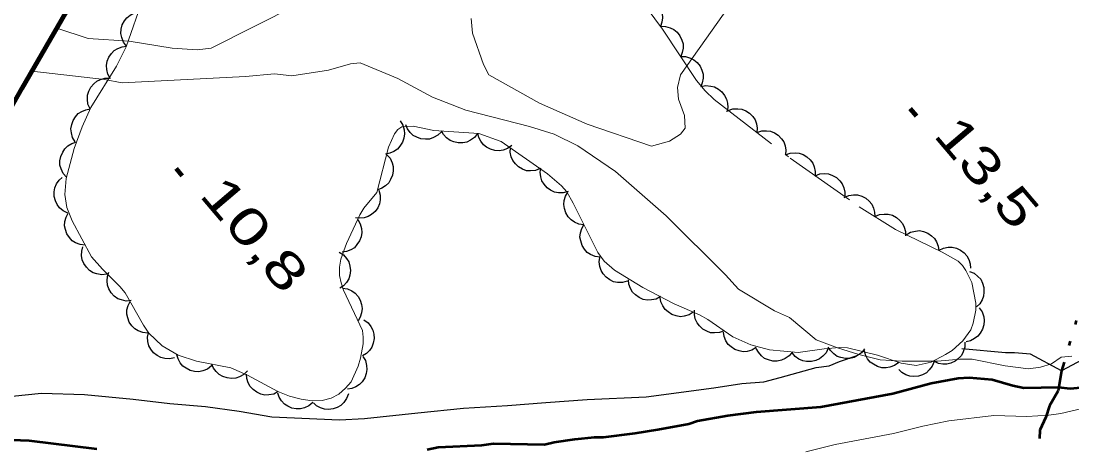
# Model space of a CAD drawing. Extents: x 386081 to 389416, y 5130568 to 5134082.
# Drawn here: x 388302.6 to 388389.6, y 5132777.8 to 5132813.1 of the extents above; entities that cross this region are included whole.
import ezdxf

# ---------------------------------------------------------------- set-up
doc = ezdxf.new("R2010")
doc.units = 0
doc.header["$LTSCALE"] = 1.2
doc.linetypes.add('DASH_DOUBLE_DOT', pattern=[9.2, 5, -1.2, 0.3, -1.2, 0.3, -1.2])
doc.linetypes.add('DOT_DASHED', pattern=[7.7, 5, -1.2, 0.3, -1.2])
for name, color, linetype, lineweight in [('1', 7, 'Continuous', 53), ('2', 7, 'Continuous', 13), ('26', 7, 'Continuous', 35), ('3', 7, 'Continuous', 140), ('4', 7, 'DASH_DOUBLE_DOT', 53), ('41', 7, 'DOT_DASHED', 25), ('44', 7, 'Continuous', 25)]:
    doc.layers.add(name, color=color, linetype=linetype, lineweight=lineweight)

msp = doc.modelspace()

# ---------------------------------------------------------------- linework, layer by layer
at = {"layer": '1'}
for points in [[(388336.2, 5132777.68), (388337.12, 5132777.87), (388340.72, 5132778.05), (388341.69, 5132778.17), (388345.91, 5132778.1), (388346.7, 5132778.29), (388348.41, 5132778.53), (388350.05, 5132778.71), (388350.79, 5132778.71), (388353.41, 5132779.02), (388355.3, 5132779.32), (388357.86, 5132779.81), (388358.59, 5132780.05), (388361.09, 5132780.48), (388363.47, 5132780.79), (388368.78, 5132781.21), (388374.75, 5132782.31), (388377.92, 5132783.16), (388380.17, 5132783.59), (388381.08, 5132783.65), (388382.97, 5132783.46), (388384.68, 5132782.97), (388385.59, 5132782.79), (388388.46, 5132782.85), (388389.43, 5132782.72), (388391.2, 5132782.9)], [(388298.21, 5132778.61), (388303.23, 5132778.41), (388308.85, 5132777.73)]]:
    msp.add_lwpolyline(points, dxfattribs=at)
at = {"layer": '2'}
for points in [[(388362.29, 5132815.9), (388357.16, 5132808.69), (388356.92, 5132807.63), (388357.01, 5132806.67), (388357.5, 5132805.32), (388357.55, 5132804.28), (388357.16, 5132803.78), (388356.26, 5132803.2), (388354.77, 5132802.78), (388349.45, 5132804.59), (388345.51, 5132806.34), (388341.3, 5132808.67), (388340.86, 5132809.55), (388339.94, 5132812.13), (388339.84, 5132813.34)], [(388325.44, 5132814.48), (388318.32, 5132810.88), (388317.14, 5132810.74), (388315.08, 5132810.88), (388311.53, 5132811.46), (388308.13, 5132811.68), (388305.52, 5132812.54)], [(388389.59, 5132785.39), (388388.68, 5132785.33), (388387.89, 5132784.78), (388386.98, 5132784.48), (388386, 5132784.36), (388384.06, 5132784.6), (388381.32, 5132785.16), (388380.34, 5132785.16), (388378.46, 5132784.98), (388375.54, 5132784.98), (388373.71, 5132785.1), (388371.95, 5132785.53), (388370.18, 5132786.09), (388368.41, 5132786.76), (388366.19, 5132788.6), (388364.95, 5132789.16), (388361.98, 5132790.94), (388360.89, 5132792.13), (388355.99, 5132797.01), (388351.78, 5132800.67), (388348.67, 5132802.82), (388346.72, 5132803.76), (388344.66, 5132804.42), (388339.39, 5132805.76), (388336.64, 5132806.84), (388333.78, 5132808.37), (388330.66, 5132809.67), (388329.85, 5132809.58), (388328.02, 5132809.07), (388324.99, 5132808.61), (388323.55, 5132808.76), (388321.16, 5132808.55), (388310.93, 5132808.01), (388309.48, 5132808.3), (388303.47, 5132809)], [(388367.55, 5132777.48), (388369.99, 5132778.09), (388374.81, 5132779.01), (388377.25, 5132779.62), (388379.39, 5132780.05), (388383.11, 5132780.48), (388385.85, 5132780.41), (388387.68, 5132780.53), (388388.66, 5132780.66), (388390.43, 5132781.08)]]:
    msp.add_lwpolyline(points, dxfattribs=at)
at = {"layer": '26', "lineweight": 140}
msp.add_lwpolyline([(388183.28, 5132597.63), (388210.51, 5132645.34), (388275.49, 5132759.63), (388302.66, 5132807.59), (388312.25, 5132824.15)], dxfattribs=at)
at = {"layer": '3'}
for p, q in [((388376.2, 5132805.89), (388376.71, 5132805.28)), ((388315.41, 5132800.93), (388315.92, 5132800.32))]:
    msp.add_line(p, q, dxfattribs=at)
at = {"layer": '4'}
msp.add_lwpolyline([(388403.17, 5132836.13), (388398.26, 5132817.55), (388392.02, 5132795.51), (388388.73, 5132784.19), (388388.45, 5132782.53), (388387.73, 5132781.3), (388387.43, 5132780.36), (388386.93, 5132779.28), (388386.89, 5132778.59)], dxfattribs=at)
at = {"layer": '41'}
for points in [[(388421.57, 5132814.22), (388418.52, 5132811.62), (388414.05, 5132807.36), (388410.9, 5132803.95), (388402.03, 5132795.2), (388399.24, 5132792.39), (388396.94, 5132790.07), (388394.76, 5132788.12), (388392.94, 5132786.78), (388391.32, 5132785.58), (388388.73, 5132784.19), (388386.16, 5132785.57), (388384.82, 5132785.69), (388384.09, 5132785.69), (388380.48, 5132786.01)], [(388300.72, 5132781.98), (388304.27, 5132782.35), (388307.81, 5132782.22), (388311.84, 5132781.85), (388314.9, 5132781.48), (388317.83, 5132781.23), (388320.64, 5132780.86), (388323.33, 5132780.37), (388328.95, 5132780.12), (388331.02, 5132780.24), (388335.42, 5132780.72), (388339.2, 5132781.09), (388342.86, 5132781.33), (388346.03, 5132781.57), (388349.45, 5132781.81), (388354.33, 5132782.05), (388359.93, 5132782.78), (388362.25, 5132783.15), (388364.08, 5132783.27), (388365.42, 5132783.64), (388368.4, 5132784.47), (388369.49, 5132784.6), (388370.34, 5132784.96), (388371.81, 5132785.45)]]:
    msp.add_lwpolyline(points, dxfattribs=at)
at = {"layer": '44', "linetype": 'DOT_DASHED', "lineweight": 13}
for points in [[(388325.76, 5132781.83), (388324.8, 5132782.09), (388323.84, 5132782.48), (388321.33, 5132783.84), (388319.95, 5132784.45), (388317.1, 5132784.99), (388315.58, 5132785.49), (388314.24, 5132786.25), (388313.15, 5132787.3), (388312.7, 5132787.96), (388311.19, 5132790.63), (388310.76, 5132791.17), (388309.32, 5132792.59), (388308.4, 5132793.63), (388306.79, 5132796.61), (388306.37, 5132797.7), (388306.2, 5132798.79), (388306.3, 5132800.11), (388306.96, 5132802.59), (388307.62, 5132804.37), (388308.35, 5132805.98), (388310.48, 5132809.4), (388311.27, 5132811.01), (388313.16, 5132816.41)], [(388353.43, 5132815.51), (388355.69, 5132812.45), (388358.51, 5132808.21), (388359.21, 5132807.37), (388359.95, 5132806.65), (388366.25, 5132801.79), (388371.97, 5132797.76), (388374.97, 5132795.88), (388378.85, 5132794.01), (388380.17, 5132793.26), (388380.51, 5132792.91), (388380.81, 5132792.49), (388381.29, 5132791.5), (388381.63, 5132789.8), (388381.63, 5132789.22), (388381.42, 5132788.13), (388381.21, 5132787.59), (388380.56, 5132786.68), (388379.66, 5132785.88), (388379.11, 5132785.53), (388377.93, 5132784.91), (388376.69, 5132784.63), (388375.44, 5132784.82), (388373.49, 5132785.49), (388370.99, 5132786.09), (388370.35, 5132786.12), (388369.07, 5132786.01), (388366.91, 5132785.71), (388364.54, 5132785.93), (388362.99, 5132786.33), (388361.52, 5132787.01), (388359.45, 5132788.43), (388358.74, 5132788.82), (388356.65, 5132789.74), (388354.06, 5132791.09), (388351.71, 5132792.51), (388350.84, 5132793.26), (388350.33, 5132793.97), (388348.29, 5132798.05), (388347.76, 5132798.99), (388347.32, 5132799.5), (388346.15, 5132800.5), (388342.32, 5132803.16), (388340.47, 5132803.83), (388336.76, 5132804.09), (388335.05, 5132804.43), (388334.11, 5132804.38), (388333.77, 5132804.15), (388333.48, 5132803.8), (388333, 5132802.7), (388332.04, 5132798.95), (388330.94, 5132797.65), (388330.63, 5132797.11), (388329.51, 5132794.73), (388329.04, 5132793.43), (388328.94, 5132792.76), (388328.95, 5132792.09), (388329.07, 5132791.46), (388329.27, 5132790.86), (388330.85, 5132787.53), (388330.91, 5132786.98), (388330.89, 5132786.43), (388330.68, 5132785.23), (388330.49, 5132784.58), (388329.89, 5132783.29), (388329.43, 5132782.74), (388328.88, 5132782.26), (388328.25, 5132781.92), (388327.51, 5132781.73), (388326.68, 5132781.7), (388325.76, 5132781.83)]]:
    msp.add_lwpolyline(points, dxfattribs=at)
at = {"layer": '44'}
for points in [[(388353.73, 5132815.1), (388354.15, 5132815.12), (388354.54, 5132815.02), (388354.85, 5132814.89), (388355.12, 5132814.67), (388355.37, 5132814.4), (388355.54, 5132814.05), (388355.66, 5132813.75), (388355.67, 5132813.4), (388355.63, 5132813.03), (388355.51, 5132812.69)], [(388311.29, 5132811.06), (388311.04, 5132811.39), (388310.9, 5132811.78), (388310.83, 5132812.1), (388310.86, 5132812.45), (388310.95, 5132812.81), (388311.14, 5132813.14), (388311.32, 5132813.41), (388311.6, 5132813.62), (388311.93, 5132813.8), (388312.28, 5132813.89)], [(388355.53, 5132812.7), (388355.94, 5132812.69), (388356.33, 5132812.57), (388356.63, 5132812.43), (388356.89, 5132812.2), (388357.12, 5132811.91), (388357.28, 5132811.56), (388357.38, 5132811.25), (388357.38, 5132810.9), (388357.32, 5132810.53), (388357.19, 5132810.2)], [(388309.97, 5132808.36), (388309.76, 5132808.73), (388309.67, 5132809.12), (388309.64, 5132809.45), (388309.71, 5132809.8), (388309.85, 5132810.14), (388310.07, 5132810.45), (388310.29, 5132810.69), (388310.59, 5132810.87), (388310.94, 5132811.01), (388311.29, 5132811.06)], [(388357.19, 5132810.2), (388357.6, 5132810.2), (388357.99, 5132810.07), (388358.29, 5132809.93), (388358.56, 5132809.7), (388358.79, 5132809.41), (388358.94, 5132809.06), (388359.04, 5132808.75), (388359.04, 5132808.4), (388358.98, 5132808.03), (388358.85, 5132807.7)], [(388308.28, 5132805.87), (388308.11, 5132806.25), (388308.06, 5132806.66), (388308.07, 5132806.99), (388308.17, 5132807.32), (388308.34, 5132807.65), (388308.59, 5132807.94), (388308.83, 5132808.16), (388309.15, 5132808.31), (388309.51, 5132808.41), (388309.87, 5132808.42)], [(388358.86, 5132807.71), (388359.27, 5132807.79), (388359.68, 5132807.75), (388360, 5132807.68), (388360.31, 5132807.51), (388360.59, 5132807.27), (388360.82, 5132806.96), (388360.98, 5132806.68), (388361.06, 5132806.34), (388361.08, 5132805.97), (388361.01, 5132805.61)], [(388307.06, 5132803.13), (388306.84, 5132803.49), (388306.74, 5132803.88), (388306.7, 5132804.21), (388306.76, 5132804.56), (388306.88, 5132804.91), (388307.09, 5132805.22), (388307.3, 5132805.47), (388307.6, 5132805.66), (388307.94, 5132805.8), (388308.3, 5132805.86)], [(388361.13, 5132805.74), (388361.52, 5132805.87), (388361.93, 5132805.88), (388362.26, 5132805.85), (388362.58, 5132805.71), (388362.89, 5132805.51), (388363.15, 5132805.23), (388363.35, 5132804.97), (388363.46, 5132804.64), (388363.52, 5132804.27), (388363.5, 5132803.91)], [(388333.95, 5132804.87), (388334.17, 5132804.52), (388334.28, 5132804.13), (388334.32, 5132803.8), (388334.27, 5132803.45), (388334.15, 5132803.1), (388333.94, 5132802.78), (388333.74, 5132802.53), (388333.44, 5132802.34), (388333.1, 5132802.19), (388332.75, 5132802.12)], [(388337.37, 5132803.97), (388337.07, 5132803.68), (388336.71, 5132803.49), (388336.4, 5132803.37), (388336.05, 5132803.35), (388335.68, 5132803.39), (388335.33, 5132803.53), (388335.03, 5132803.67), (388334.78, 5132803.92), (388334.57, 5132804.22), (388334.43, 5132804.55)], [(388340.37, 5132803.84), (388340.11, 5132803.51), (388339.78, 5132803.27), (388339.49, 5132803.12), (388339.14, 5132803.06), (388338.77, 5132803.05), (388338.4, 5132803.14), (388338.09, 5132803.25), (388337.81, 5132803.46), (388337.56, 5132803.74), (388337.38, 5132804.05)], [(388343.2, 5132802.84), (388342.86, 5132802.6), (388342.48, 5132802.46), (388342.15, 5132802.4), (388341.8, 5132802.43), (388341.44, 5132802.52), (388341.11, 5132802.71), (388340.85, 5132802.9), (388340.64, 5132803.19), (388340.47, 5132803.51), (388340.38, 5132803.86)], [(388363.5, 5132803.91), (388363.9, 5132804.04), (388364.3, 5132804.05), (388364.63, 5132804.01), (388364.96, 5132803.88), (388365.27, 5132803.68), (388365.53, 5132803.4), (388365.72, 5132803.14), (388365.84, 5132802.8), (388365.9, 5132802.44), (388365.88, 5132802.08)], [(388306.33, 5132800.21), (388306.05, 5132800.53), (388305.89, 5132800.9), (388305.79, 5132801.22), (388305.79, 5132801.57), (388305.86, 5132801.93), (388306.02, 5132802.28), (388306.18, 5132802.56), (388306.45, 5132802.8), (388306.76, 5132802.99), (388307.1, 5132803.11)], [(388345.55, 5132800.92), (388345.16, 5132800.77), (388344.76, 5132800.74), (388344.43, 5132800.75), (388344.1, 5132800.88), (388343.77, 5132801.06), (388343.5, 5132801.33), (388343.29, 5132801.58), (388343.16, 5132801.91), (388343.08, 5132802.27), (388343.09, 5132802.63)], [(388332.84, 5132802.09), (388333.12, 5132801.78), (388333.29, 5132801.41), (388333.39, 5132801.09), (388333.39, 5132800.74), (388333.33, 5132800.38), (388333.17, 5132800.03), (388333.01, 5132799.74), (388332.75, 5132799.51), (388332.44, 5132799.31), (388332.1, 5132799.18)], [(388365.86, 5132802.06), (388366.26, 5132802.21), (388366.66, 5132802.24), (388366.99, 5132802.21), (388367.32, 5132802.09), (388367.64, 5132801.91), (388367.91, 5132801.64), (388368.12, 5132801.38), (388368.25, 5132801.06), (388368.32, 5132800.69), (388368.32, 5132800.33)], [(388347.88, 5132799.02), (388347.47, 5132798.91), (388347.07, 5132798.92), (388346.74, 5132798.98), (388346.42, 5132799.13), (388346.12, 5132799.34), (388345.88, 5132799.64), (388345.7, 5132799.91), (388345.6, 5132800.25), (388345.56, 5132800.62), (388345.6, 5132800.97)], [(388306.44, 5132797.24), (388306.06, 5132797.42), (388305.76, 5132797.69), (388305.55, 5132797.94), (388305.41, 5132798.26), (388305.32, 5132798.62), (388305.32, 5132799.01), (388305.36, 5132799.33), (388305.51, 5132799.65), (388305.72, 5132799.96), (388305.98, 5132800.2)], [(388368.32, 5132800.33), (388368.71, 5132800.48), (388369.11, 5132800.51), (388369.44, 5132800.49), (388369.77, 5132800.36), (388370.09, 5132800.18), (388370.36, 5132799.91), (388370.57, 5132799.66), (388370.7, 5132799.33), (388370.78, 5132798.97), (388370.77, 5132798.61)], [(388332.2, 5132799.13), (388332.31, 5132798.73), (388332.3, 5132798.33), (388332.25, 5132798), (388332.1, 5132797.68), (388331.89, 5132797.38), (388331.59, 5132797.13), (388331.32, 5132796.95), (388330.98, 5132796.85), (388330.62, 5132796.81), (388330.26, 5132796.84)], [(388349.17, 5132796.28), (388348.76, 5132796.33), (388348.39, 5132796.5), (388348.11, 5132796.68), (388347.88, 5132796.94), (388347.68, 5132797.26), (388347.57, 5132797.62), (388347.51, 5132797.94), (388347.55, 5132798.29), (388347.66, 5132798.65), (388347.83, 5132798.96)], [(388370.73, 5132798.54), (388371.11, 5132798.71), (388371.51, 5132798.76), (388371.84, 5132798.75), (388372.18, 5132798.65), (388372.51, 5132798.48), (388372.79, 5132798.23), (388373.01, 5132797.98), (388373.16, 5132797.66), (388373.25, 5132797.31), (388373.27, 5132796.95)], [(388307.88, 5132794.59), (388307.47, 5132794.63), (388307.09, 5132794.79), (388306.81, 5132794.95), (388306.57, 5132795.21), (388306.36, 5132795.52), (388306.24, 5132795.88), (388306.17, 5132796.2), (388306.2, 5132796.55), (388306.29, 5132796.91), (388306.46, 5132797.23)], [(388330.45, 5132796.72), (388330.66, 5132796.36), (388330.76, 5132795.96), (388330.79, 5132795.64), (388330.73, 5132795.29), (388330.6, 5132794.94), (388330.38, 5132794.63), (388330.17, 5132794.38), (388329.87, 5132794.2), (388329.52, 5132794.06), (388329.17, 5132794)], [(388373.27, 5132796.95), (388373.65, 5132797.12), (388374.05, 5132797.16), (388374.38, 5132797.16), (388374.72, 5132797.06), (388375.05, 5132796.89), (388375.33, 5132796.63), (388375.55, 5132796.39), (388375.7, 5132796.07), (388375.8, 5132795.71), (388375.81, 5132795.35)], [(388350.52, 5132793.6), (388350.1, 5132793.65), (388349.73, 5132793.82), (388349.45, 5132793.99), (388349.22, 5132794.26), (388349.03, 5132794.57), (388348.91, 5132794.94), (388348.85, 5132795.26), (388348.89, 5132795.61), (388349, 5132795.97), (388349.17, 5132796.28)], [(388375.86, 5132795.45), (388376.22, 5132795.66), (388376.62, 5132795.75), (388376.95, 5132795.79), (388377.29, 5132795.72), (388377.64, 5132795.59), (388377.95, 5132795.37), (388378.2, 5132795.15), (388378.38, 5132794.85), (388378.51, 5132794.5), (388378.57, 5132794.15)], [(388309.67, 5132792.2), (388309.25, 5132792.14), (388308.85, 5132792.21), (388308.54, 5132792.31), (388308.24, 5132792.5), (388307.98, 5132792.76), (388307.77, 5132793.08), (388307.63, 5132793.38), (388307.58, 5132793.73), (388307.59, 5132794.1), (388307.68, 5132794.45)], [(388328.92, 5132794.02), (388329.27, 5132793.79), (388329.53, 5132793.48), (388329.71, 5132793.2), (388329.8, 5132792.86), (388329.84, 5132792.49), (388329.78, 5132792.11), (388329.7, 5132791.8), (388329.51, 5132791.5), (388329.26, 5132791.22), (388328.97, 5132791.02)], [(388378.58, 5132794.17), (388378.95, 5132794.35), (388379.35, 5132794.42), (388379.68, 5132794.43), (388380.02, 5132794.34), (388380.36, 5132794.18), (388380.65, 5132793.94), (388380.88, 5132793.71), (388381.04, 5132793.4), (388381.16, 5132793.04), (388381.18, 5132792.68)], [(388352.77, 5132791.6), (388352.36, 5132791.49), (388351.96, 5132791.5), (388351.63, 5132791.56), (388351.31, 5132791.71), (388351.01, 5132791.93), (388350.77, 5132792.22), (388350.59, 5132792.49), (388350.49, 5132792.83), (388350.45, 5132793.2), (388350.49, 5132793.56)], [(388311.69, 5132790), (388311.28, 5132789.96), (388310.88, 5132790.05), (388310.57, 5132790.16), (388310.29, 5132790.37), (388310.03, 5132790.64), (388309.85, 5132790.98), (388309.72, 5132791.28), (388309.69, 5132791.63), (388309.72, 5132792), (388309.83, 5132792.34)], [(388381.11, 5132792.42), (388381.49, 5132792.26), (388381.8, 5132792), (388382.03, 5132791.76), (388382.18, 5132791.44), (388382.29, 5132791.09), (388382.3, 5132790.7), (388382.27, 5132790.38), (388382.14, 5132790.05), (388381.95, 5132789.73), (388381.69, 5132789.48)], [(388355.52, 5132790.33), (388355.15, 5132790.13), (388354.76, 5132790.05), (388354.43, 5132790.03), (388354.08, 5132790.1), (388353.74, 5132790.25), (388353.44, 5132790.48), (388353.2, 5132790.7), (388353.03, 5132791.01), (388352.9, 5132791.36), (388352.86, 5132791.71)], [(388329.18, 5132791.04), (388329.6, 5132790.98), (388329.96, 5132790.8), (388330.24, 5132790.62), (388330.47, 5132790.35), (388330.65, 5132790.03), (388330.76, 5132789.67), (388330.81, 5132789.34), (388330.76, 5132789), (388330.65, 5132788.64), (388330.47, 5132788.33)], [(388313.07, 5132787.31), (388312.65, 5132787.35), (388312.27, 5132787.5), (388311.98, 5132787.66), (388311.74, 5132787.91), (388311.53, 5132788.21), (388311.4, 5132788.57), (388311.32, 5132788.89), (388311.34, 5132789.24), (388311.43, 5132789.6), (388311.59, 5132789.92)], [(388358.23, 5132789.04), (388357.88, 5132788.82), (388357.49, 5132788.71), (388357.16, 5132788.67), (388356.81, 5132788.73), (388356.46, 5132788.84), (388356.14, 5132789.06), (388355.89, 5132789.26), (388355.7, 5132789.56), (388355.55, 5132789.9), (388355.49, 5132790.25)], [(388360.8, 5132787.51), (388360.41, 5132787.35), (388360, 5132787.32), (388359.67, 5132787.34), (388359.34, 5132787.46), (388359.02, 5132787.64), (388358.75, 5132787.9), (388358.54, 5132788.15), (388358.4, 5132788.48), (388358.32, 5132788.84), (388358.32, 5132789.2)], [(388381.91, 5132789.4), (388382.15, 5132789.06), (388382.28, 5132788.67), (388382.33, 5132788.34), (388382.29, 5132787.99), (388382.19, 5132787.64), (388381.99, 5132787.31), (388381.8, 5132787.05), (388381.51, 5132786.85), (388381.18, 5132786.68), (388380.83, 5132786.6)], [(388330.96, 5132788.42), (388331.3, 5132788.17), (388331.54, 5132787.85), (388331.71, 5132787.56), (388331.78, 5132787.22), (388331.8, 5132786.85), (388331.72, 5132786.47), (388331.62, 5132786.16), (388331.42, 5132785.87), (388331.16, 5132785.61), (388330.85, 5132785.42)], [(388315.27, 5132785.26), (388314.86, 5132785.17), (388314.46, 5132785.21), (388314.13, 5132785.28), (388313.83, 5132785.45), (388313.54, 5132785.68), (388313.31, 5132785.99), (388313.15, 5132786.27), (388313.07, 5132786.61), (388313.05, 5132786.98), (388313.11, 5132787.34)], [(388363.45, 5132786.12), (388363.09, 5132785.9), (388362.7, 5132785.8), (388362.37, 5132785.77), (388362.02, 5132785.83), (388361.67, 5132785.95), (388361.36, 5132786.17), (388361.11, 5132786.38), (388360.92, 5132786.68), (388360.78, 5132787.02), (388360.73, 5132787.38)], [(388366.44, 5132785.75), (388366.17, 5132785.43), (388365.83, 5132785.21), (388365.54, 5132785.06), (388365.19, 5132785), (388364.82, 5132785), (388364.45, 5132785.1), (388364.14, 5132785.22), (388363.87, 5132785.44), (388363.62, 5132785.72), (388363.45, 5132786.03)], [(388369.41, 5132786.06), (388369.23, 5132785.68), (388368.95, 5132785.39), (388368.69, 5132785.18), (388368.37, 5132785.04), (388368.01, 5132784.96), (388367.62, 5132784.97), (388367.3, 5132785.01), (388366.98, 5132785.16), (388366.68, 5132785.38), (388366.44, 5132785.64)], [(388372.41, 5132786.02), (388372.16, 5132785.69), (388371.83, 5132785.45), (388371.54, 5132785.29), (388371.19, 5132785.22), (388370.83, 5132785.2), (388370.45, 5132785.28), (388370.14, 5132785.38), (388369.86, 5132785.59), (388369.6, 5132785.86), (388369.41, 5132786.16)], [(388380.73, 5132786.56), (388380.71, 5132786.14), (388380.59, 5132785.76), (388380.44, 5132785.46), (388380.2, 5132785.2), (388379.91, 5132784.98), (388379.55, 5132784.83), (388379.24, 5132784.73), (388378.89, 5132784.74), (388378.53, 5132784.8), (388378.2, 5132784.95)], [(388318.33, 5132784.59), (388318, 5132784.33), (388317.61, 5132784.19), (388317.29, 5132784.11), (388316.94, 5132784.13), (388316.58, 5132784.22), (388316.24, 5132784.4), (388315.97, 5132784.58), (388315.75, 5132784.85), (388315.57, 5132785.18), (388315.48, 5132785.52)], [(388330.86, 5132785.38), (388331.08, 5132785.03), (388331.18, 5132784.63), (388331.21, 5132784.3), (388331.15, 5132783.96), (388331.03, 5132783.61), (388330.81, 5132783.29), (388330.6, 5132783.05), (388330.3, 5132782.86), (388329.95, 5132782.72), (388329.6, 5132782.66)], [(388375.24, 5132784.89), (388374.9, 5132784.64), (388374.52, 5132784.5), (388374.2, 5132784.43), (388373.85, 5132784.45), (388373.49, 5132784.54), (388373.15, 5132784.73), (388372.88, 5132784.91), (388372.67, 5132785.19), (388372.49, 5132785.52), (388372.4, 5132785.86)], [(388321.32, 5132784.19), (388321.02, 5132783.89), (388320.66, 5132783.7), (388320.35, 5132783.59), (388320, 5132783.56), (388319.64, 5132783.6), (388319.28, 5132783.73), (388318.98, 5132783.88), (388318.73, 5132784.12), (388318.51, 5132784.42), (388318.37, 5132784.75)], [(388378.17, 5132784.96), (388378.02, 5132784.58), (388377.77, 5132784.26), (388377.53, 5132784.03), (388377.22, 5132783.86), (388376.87, 5132783.75), (388376.49, 5132783.73), (388376.16, 5132783.75), (388375.83, 5132783.87), (388375.51, 5132784.06), (388375.25, 5132784.3)], [(388323.86, 5132782.47), (388323.49, 5132782.27), (388323.09, 5132782.2), (388322.76, 5132782.18), (388322.42, 5132782.27), (388322.08, 5132782.41), (388321.78, 5132782.65), (388321.55, 5132782.88), (388321.38, 5132783.19), (388321.26, 5132783.54), (388321.23, 5132783.9)], [(388326.72, 5132781.57), (388326.4, 5132781.3), (388326.03, 5132781.13), (388325.72, 5132781.04), (388325.36, 5132781.04), (388325, 5132781.11), (388324.65, 5132781.27), (388324.37, 5132781.44), (388324.14, 5132781.7), (388323.94, 5132782.01), (388323.82, 5132782.35)], [(388329.68, 5132782.29), (388329.53, 5132781.89), (388329.29, 5132781.57), (388329.06, 5132781.33), (388328.75, 5132781.16), (388328.41, 5132781.04), (388328.02, 5132781), (388327.7, 5132781.01), (388327.37, 5132781.13), (388327.04, 5132781.3), (388326.77, 5132781.54)]]:
    msp.add_lwpolyline(points, dxfattribs=at)

# ---------------------------------------------------------------- texts
at = {"layer": '3'}
for s, width, p in [('13,5   ', 1.35, (388378.03, 5132803.67)), ('10,8   ', 1.4, (388317.24, 5132798.71))]:
    msp.add_text(s, height=3, rotation=310.294, dxfattribs=dict(at, width=width)).set_placement(p)

doc.saveas('drawing.dxf')
